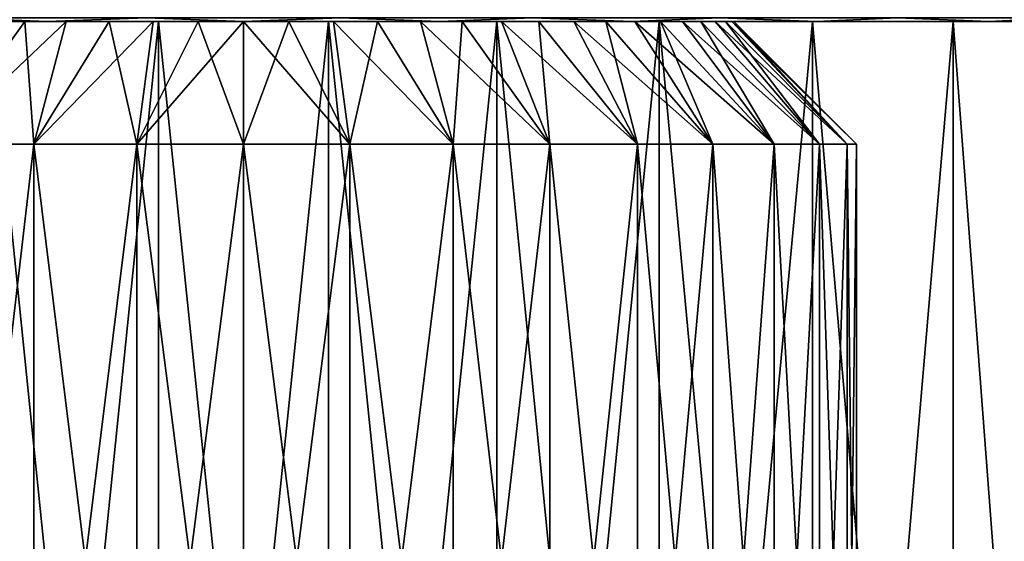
# Model space of a CAD drawing. Header units: metres. Extents: x -109 to 109, y -63 to 140.
# Tile 468 of 480: x 73.94 to 85.19, y 123.37 to 129.32. Entities that reach past the tile are written whole.
import ezdxf

# ---------------------------------------------------------------- set-up
doc = ezdxf.new("R2010")
doc.units = ezdxf.units.M
doc.layers.add('solid_502308_SW0001', color=7, linetype='CONTINUOUS')

msp = doc.modelspace()

# ---------------------------------------------------------------- linework, layer by layer
at = {"layer": 'solid_502308_SW0001'}
for points in [[(73.197136, 129.342545, -15.894262), (74.258171, 129.300003, -15.587196), (72.06221, 129.300003, -15.109344)], [(73.197136, 129.342545, 15.894262), (72.062302, 129.300003, 15.109372), (74.258263, 129.300003, 15.587211)], [(73.197136, 129.342545, -15.894262), (75.392166, 129.342545, -16.195963), (74.258171, 129.300003, -15.587196)], [(75.392166, 129.342545, 16.195963), (73.197136, 129.342545, 15.894262), (74.258263, 129.300003, 15.587211)], [(75.392166, 129.342545, -16.195963), (76.499954, 129.300003, -15.747592), (74.258171, 129.300003, -15.587196)], [(75.392166, 129.342545, 16.195963), (74.258263, 129.300003, 15.587211), (76.500046, 129.300003, 15.747592)], [(75.392166, 129.342545, -16.195963), (77.607834, 129.342545, -16.195963), (76.499954, 129.300003, -15.747592)], [(77.607834, 129.342545, 16.195963), (75.392166, 129.342545, 16.195963), (76.500046, 129.300003, 15.747592)], [(77.607834, 129.342545, -16.195963), (78.741737, 129.300003, -15.587211), (76.499954, 129.300003, -15.747592)], [(77.607834, 129.342545, 16.195963), (76.500046, 129.300003, 15.747592), (78.741829, 129.300003, 15.587196)], [(77.607834, 129.342545, -16.195963), (79.802864, 129.342545, -15.894262), (78.741737, 129.300003, -15.587211)], [(79.802864, 129.342545, 15.894262), (77.607834, 129.342545, 16.195963), (78.741829, 129.300003, 15.587196)], [(79.802864, 129.342545, -15.894262), (80.937698, 129.300003, -15.109372), (78.741737, 129.300003, -15.587211)], [(79.802864, 129.342545, 15.894262), (78.741829, 129.300003, 15.587196), (80.93779, 129.300003, 15.109344)], [(79.802864, 129.342545, -15.894262), (81.936371, 129.342545, -15.296482), (80.937698, 129.300003, -15.109372)], [(81.936371, 129.342545, 15.296482), (79.802864, 129.342545, 15.894262), (80.93779, 129.300003, 15.109344)], [(81.936371, 129.342545, -15.296482), (83.043221, 129.300003, -14.323844), (80.937698, 129.300003, -15.109372)], [(81.936371, 129.342545, 15.296482), (80.93779, 129.300003, 15.109344), (83.043312, 129.300003, 14.323803)], [(81.936371, 129.342545, -15.296482), (83.968605, 129.342545, -14.413757), (83.043221, 129.300003, -14.323844)], [(83.968605, 129.342545, 14.413757), (81.936371, 129.342545, 15.296482), (83.043312, 129.300003, 14.323803)], [(83.968605, 129.342545, -14.413757), (85.015503, 129.300003, -13.24661), (83.043221, 129.300003, -14.323844)], [(83.968605, 129.342545, 14.413757), (83.043312, 129.300003, 14.323803), (85.015579, 129.300003, 13.246556)], [(83.968605, 129.342545, -14.413757), (85.861717, 129.342545, -13.262532), (85.015503, 129.300003, -13.24661)], [(85.861717, 129.342545, 13.262532), (83.968605, 129.342545, 14.413757), (85.015579, 129.300003, 13.246556)], [(85.861717, 129.342545, -13.262532), (86.814484, 129.300003, -11.899501), (85.015503, 129.300003, -13.24661)], [(85.861717, 129.342545, 13.262532), (85.015579, 129.300003, 13.246556), (86.814552, 129.300003, 11.899437)], [(75.528427, 129.300003, 12.963641), (67.984497, 129.300003, 13.24661), (66.185516, 129.300003, 11.899501)], [(73.607124, 129.300003, 12.674029), (75.528427, 129.300003, 12.963641), (66.185516, 129.300003, 11.899501)], [(67.984421, 129.300003, -13.246556), (69.956688, 129.300003, -14.323803), (85.015503, 129.300003, -13.24661)], [(77.471573, 129.300003, -12.963641), (67.984421, 129.300003, -13.246556), (85.015503, 129.300003, -13.24661)], [(75.528427, 129.300003, -12.963641), (73.607124, 129.300003, -12.674029), (67.984421, 129.300003, -13.246556)], [(77.471573, 129.300003, -12.963641), (75.528427, 129.300003, -12.963641), (67.984421, 129.300003, -13.246556)], [(83.043312, 129.300003, 14.323803), (69.956779, 129.300003, 14.323844), (67.984497, 129.300003, 13.24661)], [(85.015579, 129.300003, 13.246556), (83.043312, 129.300003, 14.323803), (67.984497, 129.300003, 13.24661)], [(75.528427, 129.300003, 12.963641), (85.015579, 129.300003, 13.246556), (67.984497, 129.300003, 13.24661)], [(69.956688, 129.300003, -14.323803), (83.043221, 129.300003, -14.323844), (85.015503, 129.300003, -13.24661)], [(69.956688, 129.300003, -14.323803), (72.06221, 129.300003, -15.109344), (83.043221, 129.300003, -14.323844)], [(80.93779, 129.300003, 15.109344), (72.062302, 129.300003, 15.109372), (69.956779, 129.300003, 14.323844)], [(83.043312, 129.300003, 14.323803), (80.93779, 129.300003, 15.109344), (69.956779, 129.300003, 14.323844)], [(70.900002, 129.300003), (82.099998, 129.300003), (82.076103, 129.300003, 0.516787)], [(70.923897, 129.300003, -0.516787), (82.099998, 129.300003), (70.900002, 129.300003)], [(70.900002, 129.300003), (82.076103, 129.300003, 0.516787), (70.923897, 129.300003, 0.516787)], [(82.076103, 129.300003, -0.516787), (82.099998, 129.300003), (70.923897, 129.300003, -0.516787)], [(70.923897, 129.300003, 0.516787), (82.076103, 129.300003, 0.516787), (82.004631, 129.300003, 1.029086)], [(70.923897, 129.300003, 0.516787), (82.004631, 129.300003, 1.029086), (70.995369, 129.300003, 1.029086)], [(82.076103, 129.300003, -0.516787), (70.923897, 129.300003, -0.516787), (70.995369, 129.300003, -1.029086)], [(70.995369, 129.300003, 1.029086), (82.004631, 129.300003, 1.029086), (81.886192, 129.300003, 1.532596)], [(70.995369, 129.300003, 1.029086), (81.886192, 129.300003, 1.532596), (71.113808, 129.300003, 1.532596)], [(82.004631, 129.300003, -1.029086), (70.995369, 129.300003, -1.029086), (71.113808, 129.300003, -1.532596)], [(82.076103, 129.300003, -0.516787), (70.995369, 129.300003, -1.029086), (82.004631, 129.300003, -1.029086)], [(71.113808, 129.300003, 1.532596), (81.886192, 129.300003, 1.532596), (81.721809, 129.300003, 2.02301)], [(71.113808, 129.300003, 1.532596), (81.721809, 129.300003, 2.02301), (71.278191, 129.300003, 2.02301)], [(81.886192, 129.300003, -1.532596), (71.113808, 129.300003, -1.532596), (71.278191, 129.300003, -2.02301)], [(82.004631, 129.300003, -1.029086), (71.113808, 129.300003, -1.532596), (81.886192, 129.300003, -1.532596)], [(71.278191, 129.300003, 2.02301), (81.721809, 129.300003, 2.02301), (81.512886, 129.300003, 2.496154)], [(71.278191, 129.300003, 2.02301), (81.512886, 129.300003, 2.496154), (71.487114, 129.300003, 2.496154)], [(81.721809, 129.300003, -2.02301), (71.278191, 129.300003, -2.02301), (71.487114, 129.300003, -2.496154)], [(81.886192, 129.300003, -1.532596), (71.278191, 129.300003, -2.02301), (81.721809, 129.300003, -2.02301)], [(71.487114, 129.300003, 2.496154), (81.512886, 129.300003, 2.496154), (81.261215, 129.300003, 2.948001)], [(71.487114, 129.300003, 2.496154), (81.261215, 129.300003, 2.948001), (71.738785, 129.300003, 2.948001)], [(81.512886, 129.300003, -2.496154), (71.487114, 129.300003, -2.496154), (71.738785, 129.300003, -2.948001)], [(81.721809, 129.300003, -2.02301), (71.487114, 129.300003, -2.496154), (81.512886, 129.300003, -2.496154)], [(71.738785, 129.300003, 2.948001), (81.261215, 129.300003, 2.948001), (80.968918, 129.300003, 3.374703)], [(71.738785, 129.300003, 2.948001), (80.968918, 129.300003, 3.374703), (72.031082, 129.300003, 3.374703)], [(81.261215, 129.300003, -2.948001), (71.738785, 129.300003, -2.948001), (72.031082, 129.300003, -3.374703)], [(81.512886, 129.300003, -2.496154), (71.738785, 129.300003, -2.948001), (81.261215, 129.300003, -2.948001)], [(72.031082, 129.300003, 3.374703), (80.968918, 129.300003, 3.374703), (80.638496, 129.300003, 3.772628)], [(72.031082, 129.300003, 3.374703), (80.638496, 129.300003, 3.772628), (72.361504, 129.300003, 3.772628)], [(80.968918, 129.300003, -3.374703), (72.031082, 129.300003, -3.374703), (72.361504, 129.300003, -3.772628)], [(81.261215, 129.300003, -2.948001), (72.031082, 129.300003, -3.374703), (80.968918, 129.300003, -3.374703)], [(72.06221, 129.300003, -15.109344), (80.937698, 129.300003, -15.109372), (83.043221, 129.300003, -14.323844)], [(72.06221, 129.300003, -15.109344), (74.258171, 129.300003, -15.587196), (80.937698, 129.300003, -15.109372)], [(78.741829, 129.300003, 15.587196), (74.258263, 129.300003, 15.587211), (72.062302, 129.300003, 15.109372)], [(80.93779, 129.300003, 15.109344), (78.741829, 129.300003, 15.587196), (72.062302, 129.300003, 15.109372)], [(72.361504, 129.300003, 3.772628), (80.638496, 129.300003, 3.772628), (80.272758, 129.300003, 4.138382)], [(72.361504, 129.300003, 3.772628), (80.272758, 129.300003, 4.138382), (72.727242, 129.300003, 4.138382)], [(80.638496, 129.300003, -3.772628), (72.361504, 129.300003, -3.772628), (72.727242, 129.300003, -4.138382)], [(80.968918, 129.300003, -3.374703), (72.361504, 129.300003, -3.772628), (80.638496, 129.300003, -3.772628)], [(72.727242, 129.300003, 4.138382), (80.272758, 129.300003, 4.138382), (79.874817, 129.300003, 4.468848)], [(72.727242, 129.300003, 4.138382), (79.874817, 129.300003, 4.468848), (73.125183, 129.300003, 4.468848)], [(80.272758, 129.300003, -4.138382), (72.727242, 129.300003, -4.138382), (73.125183, 129.300003, -4.468848)], [(80.638496, 129.300003, -3.772628), (72.727242, 129.300003, -4.138382), (80.272758, 129.300003, -4.138382)], [(74.477127, 129.300003, 5.221872), (74.105858, 127.900002, 6.577848), (73, 127.900002, 6.062178)], [(74.003906, 129.300003, 5.012935), (74.477127, 129.300003, 5.221872), (73, 127.900002, 6.062178)], [(73.551956, 129.300003, 4.761202), (74.003906, 129.300003, 5.012935), (73, 127.900002, 6.062178)], [(74.003906, 129.300003, -5.012935), (73, 127.900002, -6.062178), (74.105858, 127.900002, -6.577848)], [(74.003906, 129.300003, -5.012935), (73.551956, 129.300003, -4.761202), (73, 127.900002, -6.062178)], [(73.125183, 129.300003, 4.468848), (79.874817, 129.300003, 4.468848), (79.448044, 129.300003, 4.761202)], [(73.125183, 129.300003, 4.468848), (79.448044, 129.300003, 4.761202), (73.551956, 129.300003, 4.761202)], [(79.874817, 129.300003, -4.468848), (73.125183, 129.300003, -4.468848), (73.551956, 129.300003, -4.761202)], [(80.272758, 129.300003, -4.138382), (73.125183, 129.300003, -4.468848), (79.874817, 129.300003, -4.468848)], [(73.551956, 129.300003, 4.761202), (79.448044, 129.300003, 4.761202), (78.996094, 129.300003, 5.012935)], [(73.551956, 129.300003, 4.761202), (78.996094, 129.300003, 5.012935), (74.003906, 129.300003, 5.012935)], [(79.448044, 129.300003, -4.761202), (73.551956, 129.300003, -4.761202), (74.003906, 129.300003, -5.012935)], [(79.874817, 129.300003, -4.468848), (73.551956, 129.300003, -4.761202), (79.448044, 129.300003, -4.761202)], [(75.528427, 129.300003, -12.963641), (73.607231, 110.5, -12.674064), (73.607124, 129.300003, -12.674029)], [(73.607124, 129.300003, 12.674029), (73.607231, 110.5, 12.674064), (75.528511, 110.5, 12.96365)], [(73.607124, 129.300003, 12.674029), (75.528511, 110.5, 12.96365), (75.528427, 129.300003, 12.963641)], [(75.528427, 129.300003, -12.963641), (75.528511, 110.5, -12.96365), (73.607231, 110.5, -12.674064)], [(74.477127, 129.300003, -5.221872), (74.003906, 129.300003, -5.012935), (74.105858, 127.900002, -6.577848)], [(74.003906, 129.300003, 5.012935), (78.996094, 129.300003, 5.012935), (78.522873, 129.300003, 5.221872)], [(74.003906, 129.300003, 5.012935), (78.522873, 129.300003, 5.221872), (74.477127, 129.300003, 5.221872)], [(78.996094, 129.300003, -5.012935), (74.003906, 129.300003, -5.012935), (74.477127, 129.300003, -5.221872)], [(79.448044, 129.300003, -4.761202), (74.003906, 129.300003, -5.012935), (78.996094, 129.300003, -5.012935)], [(75.471077, 129.300003, 5.504653), (75.284462, 127.900002, 6.893654), (74.105858, 127.900002, 6.577848)], [(74.967575, 129.300003, 5.386242), (75.471077, 129.300003, 5.504653), (74.105858, 127.900002, 6.577848)], [(74.477127, 129.300003, 5.221872), (74.967575, 129.300003, 5.386242), (74.105858, 127.900002, 6.577848)], [(74.967575, 129.300003, -5.386242), (74.105858, 127.900002, -6.577848), (75.284462, 127.900002, -6.893654)], [(74.967575, 129.300003, -5.386242), (74.477127, 129.300003, -5.221872), (74.105858, 127.900002, -6.577848)], [(74.258171, 129.300003, -15.587196), (78.741737, 129.300003, -15.587211), (80.937698, 129.300003, -15.109372)], [(74.258171, 129.300003, -15.587196), (76.499954, 129.300003, -15.747592), (78.741737, 129.300003, -15.587211)], [(78.741829, 129.300003, 15.587196), (76.500046, 129.300003, 15.747592), (74.258263, 129.300003, 15.587211)], [(74.477127, 129.300003, 5.221872), (78.522873, 129.300003, 5.221872), (78.032425, 129.300003, 5.386242)], [(74.477127, 129.300003, 5.221872), (78.032425, 129.300003, 5.386242), (74.967575, 129.300003, 5.386242)], [(78.522873, 129.300003, -5.221872), (74.477127, 129.300003, -5.221872), (74.967575, 129.300003, -5.386242)], [(78.996094, 129.300003, -5.012935), (74.477127, 129.300003, -5.221872), (78.522873, 129.300003, -5.221872)], [(75.471077, 129.300003, -5.504653), (74.967575, 129.300003, -5.386242), (75.284462, 127.900002, -6.893654)], [(74.967575, 129.300003, 5.386242), (78.032425, 129.300003, 5.386242), (77.528923, 129.300003, 5.504653)], [(74.967575, 129.300003, 5.386242), (77.528923, 129.300003, 5.504653), (75.471077, 129.300003, 5.504653)], [(78.032425, 129.300003, -5.386242), (74.967575, 129.300003, -5.386242), (75.471077, 129.300003, -5.504653)], [(78.522873, 129.300003, -5.221872), (74.967575, 129.300003, -5.386242), (78.032425, 129.300003, -5.386242)], [(76.5, 129.300003, 5.599986), (76.5, 127.900002, 7), (75.284462, 127.900002, 6.893654)], [(75.983337, 129.300003, 5.576102), (76.5, 129.300003, 5.599986), (75.284462, 127.900002, 6.893654)], [(75.471077, 129.300003, 5.504653), (75.983337, 129.300003, 5.576102), (75.284462, 127.900002, 6.893654)], [(75.983337, 129.300003, -5.576102), (75.284462, 127.900002, -6.893654), (76.5, 127.900002, -7)], [(75.983337, 129.300003, -5.576102), (75.471077, 129.300003, -5.504653), (75.284462, 127.900002, -6.893654)], [(75.471077, 129.300003, 5.504653), (77.528923, 129.300003, 5.504653), (77.016663, 129.300003, 5.576102)], [(75.471077, 129.300003, 5.504653), (77.016663, 129.300003, 5.576102), (75.983337, 129.300003, 5.576102)], [(77.528923, 129.300003, -5.504653), (75.471077, 129.300003, -5.504653), (75.983337, 129.300003, -5.576102)], [(78.032425, 129.300003, -5.386242), (75.471077, 129.300003, -5.504653), (77.528923, 129.300003, -5.504653)], [(77.471573, 129.300003, -12.963641), (75.528511, 110.5, -12.96365), (75.528427, 129.300003, -12.963641)], [(75.528427, 129.300003, 12.963641), (75.528511, 110.5, 12.96365), (77.471489, 110.5, 12.96365)], [(75.528427, 129.300003, 12.963641), (77.471489, 110.5, 12.96365), (77.471573, 129.300003, 12.963641)], [(75.528427, 129.300003, 12.963641), (77.471573, 129.300003, 12.963641), (85.015579, 129.300003, 13.246556)], [(77.471573, 129.300003, -12.963641), (77.471489, 110.5, -12.96365), (75.528511, 110.5, -12.96365)], [(76.5, 129.300003, -5.599986), (75.983337, 129.300003, -5.576102), (76.5, 127.900002, -7)], [(75.983337, 129.300003, 5.576102), (77.016663, 129.300003, 5.576102), (76.5, 129.300003, 5.599986)], [(77.016663, 129.300003, -5.576102), (75.983337, 129.300003, -5.576102), (76.5, 129.300003, -5.599986)], [(77.528923, 129.300003, -5.504653), (75.983337, 129.300003, -5.576102), (77.016663, 129.300003, -5.576102)], [(77.016663, 129.300003, 5.576102), (77.715538, 127.900002, 6.893654), (76.5, 127.900002, 7)], [(76.5, 129.300003, 5.599986), (77.016663, 129.300003, 5.576102), (76.5, 127.900002, 7)], [(76.5, 129.300003, -5.599986), (76.5, 127.900002, -7), (77.715538, 127.900002, -6.893654)], [(77.016663, 129.300003, -5.576102), (76.5, 129.300003, -5.599986), (77.715538, 127.900002, -6.893654)], [(77.016663, 129.300003, 5.576102), (77.528923, 129.300003, 5.504653), (77.715538, 127.900002, 6.893654)], [(77.528923, 129.300003, -5.504653), (77.016663, 129.300003, -5.576102), (77.715538, 127.900002, -6.893654)], [(79.392876, 129.300003, -12.674029), (79.392769, 110.5, -12.674064), (77.471489, 110.5, -12.96365)], [(79.392876, 129.300003, -12.674029), (77.471489, 110.5, -12.96365), (77.471573, 129.300003, -12.963641)], [(77.471573, 129.300003, 12.963641), (77.471489, 110.5, 12.96365), (79.392769, 110.5, 12.674064)], [(77.471573, 129.300003, 12.963641), (79.392769, 110.5, 12.674064), (79.392876, 129.300003, 12.674029)], [(77.471573, 129.300003, -12.963641), (85.015503, 129.300003, -13.24661), (86.814484, 129.300003, -11.899501)], [(79.392876, 129.300003, -12.674029), (77.471573, 129.300003, -12.963641), (86.814484, 129.300003, -11.899501)], [(77.471573, 129.300003, 12.963641), (79.392876, 129.300003, 12.674029), (85.015579, 129.300003, 13.246556)], [(77.528923, 129.300003, 5.504653), (78.032425, 129.300003, 5.386242), (77.715538, 127.900002, 6.893654)], [(77.528923, 129.300003, -5.504653), (77.715538, 127.900002, -6.893654), (78.894142, 127.900002, -6.577848)], [(78.032425, 129.300003, -5.386242), (77.528923, 129.300003, -5.504653), (78.894142, 127.900002, -6.577848)], [(78.032425, 129.300003, 5.386242), (78.894142, 127.900002, 6.577848), (77.715538, 127.900002, 6.893654)], [(78.032425, 129.300003, 5.386242), (78.522873, 129.300003, 5.221872), (78.894142, 127.900002, 6.577848)], [(78.522873, 129.300003, -5.221872), (78.032425, 129.300003, -5.386242), (78.894142, 127.900002, -6.577848)], [(78.522873, 129.300003, 5.221872), (78.996094, 129.300003, 5.012935), (78.894142, 127.900002, 6.577848)], [(78.522873, 129.300003, -5.221872), (78.894142, 127.900002, -6.577848), (80, 127.900002, -6.062178)], [(78.996094, 129.300003, -5.012935), (78.522873, 129.300003, -5.221872), (80, 127.900002, -6.062178)], [(78.996094, 129.300003, 5.012935), (80, 127.900002, 6.062178), (78.894142, 127.900002, 6.577848)], [(78.996094, 129.300003, 5.012935), (79.448044, 129.300003, 4.761202), (80, 127.900002, 6.062178)], [(79.448044, 129.300003, -4.761202), (78.996094, 129.300003, -5.012935), (80, 127.900002, -6.062178)], [(81.249443, 129.300003, -12.10134), (81.249428, 110.5, -12.101361), (79.392769, 110.5, -12.674064)], [(81.249443, 129.300003, -12.10134), (79.392769, 110.5, -12.674064), (79.392876, 129.300003, -12.674029)], [(79.392876, 129.300003, 12.674029), (79.392769, 110.5, 12.674064), (81.249428, 110.5, 12.101361)], [(79.392876, 129.300003, 12.674029), (81.249428, 110.5, 12.101361), (81.249443, 129.300003, 12.10134)], [(81.249443, 129.300003, -12.10134), (79.392876, 129.300003, -12.674029), (86.814484, 129.300003, -11.899501)], [(79.392876, 129.300003, 12.674029), (81.249443, 129.300003, 12.10134), (85.015579, 129.300003, 13.246556)], [(79.448044, 129.300003, 4.761202), (79.874817, 129.300003, 4.468848), (80, 127.900002, 6.062178)], [(79.448044, 129.300003, -4.761202), (80, 127.900002, -6.062178), (80.999512, 127.900002, -5.362311)], [(79.874817, 129.300003, -4.468848), (79.448044, 129.300003, -4.761202), (80.999512, 127.900002, -5.362311)], [(79.874817, 129.300003, 4.468848), (80.999512, 127.900002, 5.362311), (80, 127.900002, 6.062178)], [(79.874817, 129.300003, 4.468848), (80.272758, 129.300003, 4.138382), (80.999512, 127.900002, 5.362311)], [(80.272758, 129.300003, -4.138382), (79.874817, 129.300003, -4.468848), (80.999512, 127.900002, -5.362311)], [(80.272758, 129.300003, 4.138382), (80.638496, 129.300003, 3.772628), (80.999512, 127.900002, 5.362311)], [(80.272758, 129.300003, -4.138382), (80.999512, 127.900002, -5.362311), (81.862312, 127.900002, -4.499513)], [(80.638496, 129.300003, -3.772628), (80.272758, 129.300003, -4.138382), (81.862312, 127.900002, -4.499513)], [(80.638496, 129.300003, 3.772628), (81.862312, 127.900002, 4.499513), (80.999512, 127.900002, 5.362311)], [(80.638496, 129.300003, 3.772628), (80.968918, 129.300003, 3.374703), (81.862312, 127.900002, 4.499513)], [(80.968918, 129.300003, -3.374703), (80.638496, 129.300003, -3.772628), (81.862312, 127.900002, -4.499513)], [(80.968918, 129.300003, 3.374703), (81.261215, 129.300003, 2.948001), (81.862312, 127.900002, 4.499513)], [(80.968918, 129.300003, -3.374703), (81.862312, 127.900002, -4.499513), (82.56218, 127.900002, -3.5)], [(81.261215, 129.300003, -2.948001), (80.968918, 129.300003, -3.374703), (82.56218, 127.900002, -3.5)], [(82.999916, 129.300003, -11.258366), (82.999992, 110.5, -11.258335), (81.249428, 110.5, -12.101361)], [(82.999916, 129.300003, -11.258366), (81.249428, 110.5, -12.101361), (81.249443, 129.300003, -12.10134)], [(81.249443, 129.300003, 12.10134), (81.249428, 110.5, 12.101361), (82.999992, 110.5, 11.258335)], [(81.249443, 129.300003, 12.10134), (82.999992, 110.5, 11.258335), (82.999916, 129.300003, 11.258366)], [(82.999916, 129.300003, -11.258366), (81.249443, 129.300003, -12.10134), (86.814484, 129.300003, -11.899501)], [(81.249443, 129.300003, 12.10134), (86.814552, 129.300003, 11.899437), (85.015579, 129.300003, 13.246556)], [(81.249443, 129.300003, 12.10134), (82.999916, 129.300003, 11.258366), (86.814552, 129.300003, 11.899437)], [(81.261215, 129.300003, 2.948001), (82.56218, 127.900002, 3.5), (81.862312, 127.900002, 4.499513)], [(81.261215, 129.300003, 2.948001), (81.512886, 129.300003, 2.496154), (82.56218, 127.900002, 3.5)], [(81.512886, 129.300003, -2.496154), (81.261215, 129.300003, -2.948001), (82.56218, 127.900002, -3.5)], [(81.512886, 129.300003, 2.496154), (81.721809, 129.300003, 2.02301), (82.56218, 127.900002, 3.5)], [(81.512886, 129.300003, -2.496154), (82.56218, 127.900002, -3.5), (83.07785, 127.900002, -2.394141)], [(81.721809, 129.300003, -2.02301), (81.512886, 129.300003, -2.496154), (83.07785, 127.900002, -2.394141)], [(81.721809, 129.300003, 2.02301), (83.07785, 127.900002, 2.394141), (82.56218, 127.900002, 3.5)], [(81.721809, 129.300003, 2.02301), (81.886192, 129.300003, 1.532596), (83.07785, 127.900002, 2.394141)], [(81.886192, 129.300003, -1.532596), (81.721809, 129.300003, -2.02301), (83.07785, 127.900002, -2.394141)], [(81.886192, 129.300003, 1.532596), (82.004631, 129.300003, 1.029086), (83.07785, 127.900002, 2.394141)], [(81.886192, 129.300003, -1.532596), (83.07785, 127.900002, -2.394141), (83.393654, 127.900002, -1.215537)], [(82.004631, 129.300003, -1.029086), (81.886192, 129.300003, -1.532596), (83.393654, 127.900002, -1.215537)], [(82.004631, 129.300003, 1.029086), (83.393654, 127.900002, 1.215537), (83.07785, 127.900002, 2.394141)], [(82.004631, 129.300003, 1.029086), (82.076103, 129.300003, 0.516787), (83.393654, 127.900002, 1.215537)], [(82.076103, 129.300003, -0.516787), (82.004631, 129.300003, -1.029086), (83.393654, 127.900002, -1.215537)], [(82.076103, 129.300003, -0.516787), (83.393654, 127.900002, -1.215537), (83.5, 127.900002)], [(82.076103, 129.300003, -0.516787), (83.5, 127.900002), (82.099998, 129.300003)], [(82.076103, 129.300003, 0.516787), (82.099998, 129.300003), (83.393654, 127.900002, 1.215537)], [(82.099998, 129.300003), (83.5, 127.900002), (83.393654, 127.900002, 1.215537)], [(84.605278, 129.300003, -10.163874), (82.999992, 110.5, -11.258335), (82.999916, 129.300003, -11.258366)], [(82.999916, 129.300003, 11.258366), (82.999992, 110.5, 11.258335), (84.605362, 110.5, 10.163816)], [(82.999916, 129.300003, 11.258366), (84.605362, 110.5, 10.163816), (84.605278, 129.300003, 10.163874)], [(82.999916, 129.300003, -11.258366), (86.814484, 129.300003, -11.899501), (88.403427, 129.300003, -10.309952)], [(84.605278, 129.300003, -10.163874), (82.999916, 129.300003, -11.258366), (88.403427, 129.300003, -10.309952)], [(82.999916, 129.300003, 11.258366), (88.403488, 129.300003, 10.309878), (86.814552, 129.300003, 11.899437)], [(82.999916, 129.300003, 11.258366), (84.605278, 129.300003, 10.163874), (88.403488, 129.300003, 10.309878)], [(84.605278, 129.300003, -10.163874), (84.605362, 110.5, -10.163816), (82.999992, 110.5, -11.258335)], [(86.029709, 129.300003, -8.842209), (84.605362, 110.5, -10.163816), (84.605278, 129.300003, -10.163874)], [(84.605278, 129.300003, 10.163874), (84.605362, 110.5, 10.163816), (86.029663, 110.5, 8.842258)], [(84.605278, 129.300003, 10.163874), (86.029663, 110.5, 8.842258), (86.029709, 129.300003, 8.842209)], [(84.605278, 129.300003, -10.163874), (88.403427, 129.300003, -10.309952), (89.749855, 129.300003, -8.510441)], [(86.029709, 129.300003, -8.842209), (84.605278, 129.300003, -10.163874), (89.749855, 129.300003, -8.510441)], [(84.605278, 129.300003, 10.163874), (86.029709, 129.300003, 8.842209), (88.403488, 129.300003, 10.309878)], [(86.029709, 129.300003, -8.842209), (86.029663, 110.5, -8.842258), (84.605362, 110.5, -10.163816)], [(73.000076, 118.400002, 6.062208), (73, 127.900002, 6.062178), (74.105858, 127.900002, 6.577848)], [(73, 127.900002, -6.062178), (73.000076, 118.400002, -6.062208), (74.105835, 118.400002, -6.577824)], [(74.105858, 127.900002, -6.577848), (73, 127.900002, -6.062178), (74.105835, 118.400002, -6.577824)], [(74.105835, 118.400002, 6.577824), (73.000076, 118.400002, 6.062208), (74.105858, 127.900002, 6.577848)], [(74.105835, 118.400002, 6.577824), (74.105858, 127.900002, 6.577848), (75.284462, 127.900002, 6.893654)], [(75.284363, 118.400002, 6.893629), (74.105835, 118.400002, 6.577824), (75.284462, 127.900002, 6.893654)], [(74.105858, 127.900002, -6.577848), (74.105835, 118.400002, -6.577824), (75.284363, 118.400002, -6.893629)], [(75.284462, 127.900002, -6.893654), (74.105858, 127.900002, -6.577848), (75.284363, 118.400002, -6.893629)], [(75.284363, 118.400002, 6.893629), (75.284462, 127.900002, 6.893654), (76.5, 127.900002, 7)], [(76.5, 118.400002, 7), (75.284363, 118.400002, 6.893629), (76.5, 127.900002, 7)], [(75.284462, 127.900002, -6.893654), (75.284363, 118.400002, -6.893629), (76.5, 118.400002, -7)], [(76.5, 127.900002, -7), (75.284462, 127.900002, -6.893654), (76.5, 118.400002, -7)], [(76.5, 118.400002, 7), (76.5, 127.900002, 7), (77.715538, 127.900002, 6.893654)], [(77.715637, 118.400002, 6.893629), (76.5, 118.400002, 7), (77.715538, 127.900002, 6.893654)], [(76.5, 127.900002, -7), (76.5, 118.400002, -7), (77.715637, 118.400002, -6.893629)], [(77.715538, 127.900002, -6.893654), (76.5, 127.900002, -7), (77.715637, 118.400002, -6.893629)], [(77.715637, 118.400002, 6.893629), (77.715538, 127.900002, 6.893654), (78.894142, 127.900002, 6.577848)], [(77.715538, 127.900002, -6.893654), (77.715637, 118.400002, -6.893629), (78.894165, 118.400002, -6.577824)], [(78.894142, 127.900002, -6.577848), (77.715538, 127.900002, -6.893654), (78.894165, 118.400002, -6.577824)], [(78.894165, 118.400002, 6.577824), (77.715637, 118.400002, 6.893629), (78.894142, 127.900002, 6.577848)], [(78.894165, 118.400002, 6.577824), (78.894142, 127.900002, 6.577848), (80, 127.900002, 6.062178)], [(78.894142, 127.900002, -6.577848), (78.894165, 118.400002, -6.577824), (79.999924, 118.400002, -6.062208)], [(80, 127.900002, -6.062178), (78.894142, 127.900002, -6.577848), (79.999924, 118.400002, -6.062208)], [(79.999924, 118.400002, 6.062208), (78.894165, 118.400002, 6.577824), (80, 127.900002, 6.062178)], [(79.999924, 118.400002, 6.062208), (80, 127.900002, 6.062178), (80.999512, 127.900002, 5.362311)], [(80.999443, 118.400002, 5.362364), (79.999924, 118.400002, 6.062208), (80.999512, 127.900002, 5.362311)], [(80, 127.900002, -6.062178), (79.999924, 118.400002, -6.062208), (80.999443, 118.400002, -5.362364)], [(80.999512, 127.900002, -5.362311), (80, 127.900002, -6.062178), (80.999443, 118.400002, -5.362364)], [(80.999443, 118.400002, 5.362364), (80.999512, 127.900002, 5.362311), (81.862312, 127.900002, 4.499513)], [(81.862366, 118.400002, 4.499447), (80.999443, 118.400002, 5.362364), (81.862312, 127.900002, 4.499513)], [(80.999512, 127.900002, -5.362311), (80.999443, 118.400002, -5.362364), (81.862366, 118.400002, -4.499447)], [(81.862312, 127.900002, -4.499513), (80.999512, 127.900002, -5.362311), (81.862366, 118.400002, -4.499447)], [(81.862366, 118.400002, 4.499447), (81.862312, 127.900002, 4.499513), (82.56218, 127.900002, 3.5)], [(81.862312, 127.900002, -4.499513), (81.862366, 118.400002, -4.499447), (82.56221, 118.400002, -3.499923)], [(82.56218, 127.900002, -3.5), (81.862312, 127.900002, -4.499513), (82.56221, 118.400002, -3.499923)], [(82.56221, 118.400002, 3.499923), (81.862366, 118.400002, 4.499447), (82.56218, 127.900002, 3.5)], [(82.56221, 118.400002, 3.499923), (82.56218, 127.900002, 3.5), (83.07785, 127.900002, 2.394141)], [(82.56218, 127.900002, -3.5), (82.56221, 118.400002, -3.499923), (83.077827, 118.400002, -2.394164)], [(83.07785, 127.900002, -2.394141), (82.56218, 127.900002, -3.5), (83.077827, 118.400002, -2.394164)], [(83.077827, 118.400002, 2.394164), (82.56221, 118.400002, 3.499923), (83.07785, 127.900002, 2.394141)], [(83.077827, 118.400002, 2.394164), (83.07785, 127.900002, 2.394141), (83.393654, 127.900002, 1.215537)], [(83.393631, 118.400002, 1.21564), (83.077827, 118.400002, 2.394164), (83.393654, 127.900002, 1.215537)], [(83.07785, 127.900002, -2.394141), (83.077827, 118.400002, -2.394164), (83.393631, 118.400002, -1.21564)], [(83.393654, 127.900002, -1.215537), (83.07785, 127.900002, -2.394141), (83.393631, 118.400002, -1.21564)], [(83.393631, 118.400002, 1.21564), (83.393654, 127.900002, 1.215537), (83.5, 127.900002)], [(83.5, 118.400002), (83.393631, 118.400002, 1.21564), (83.5, 127.900002)], [(83.393654, 127.900002, -1.215537), (83.393631, 118.400002, -1.21564), (83.5, 118.400002)], [(83.393654, 127.900002, -1.215537), (83.5, 118.400002), (83.5, 127.900002)]]:
    msp.add_3dface(points, dxfattribs=at)

doc.saveas('drawing.dxf')
